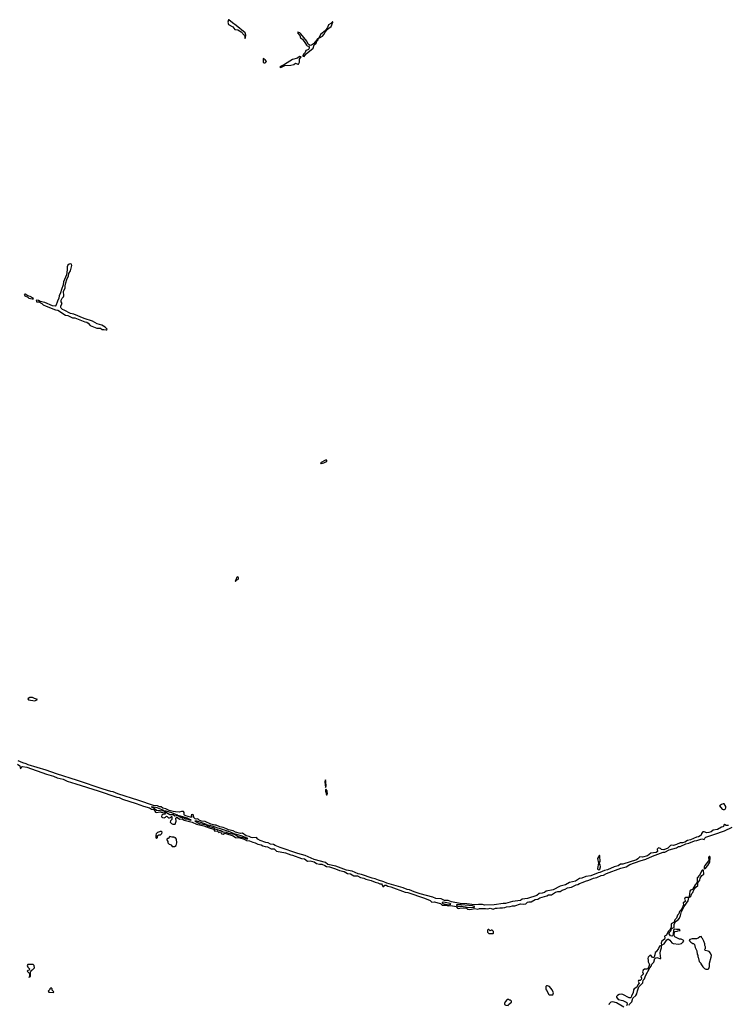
# Model space of a CAD drawing. Extents: x 2769579 to 2883812, y 684207 to 828660.
# Tile 501 of 505: x 2858824 to 2870934, y 793160 to 810010. Entities that reach past the tile are written whole.
import ezdxf

# ---------------------------------------------------------------- set-up
doc = ezdxf.new("R2010")
doc.units = 0

msp = doc.modelspace()

# ---------------------------------------------------------------- linework, layer by layer
at = {"layer": '0CON02XD'}
for points in [[(2862685, 809690), (2862691, 809705), (2862692, 809745), (2862682, 809785), (2862531, 809911), (2862465, 809955), (2862405, 810010), (2862395, 810008), (2862386, 809965), (2862400, 809930), (2862469, 809885), (2862505, 809842), (2862555, 809836), (2862615, 809803), (2862664, 809744), (2862674, 809725), (2862674, 809694), (2862685, 809690)], [(2863955, 809702), (2864005, 809729), (2864029, 809755), (2864051, 809799), (2864090, 809850), (2864154, 809895), (2864183, 809965), (2864180, 809975), (2864175, 809976), (2864147, 809943), (2864110, 809920), (2864091, 809879), (2864049, 809821), (2863977, 809763), (2863957, 809725), (2863950, 809705), (2863955, 809702)], [(2863695, 809380), (2863727, 809423), (2863846, 809524), (2863863, 809577), (2863895, 809606), (2863910, 809640), (2863933, 809665), (2863940, 809690), (2863948, 809698), (2863915, 809673), (2863852, 809599), (2863815, 809572), (2863795, 809569), (2863762, 809592), (2863736, 809645), (2863635, 809770), (2863618, 809785), (2863582, 809798), (2863578, 809785), (2863618, 809738), (2863627, 809697), (2863665, 809674), (2863716, 809605), (2863731, 809575), (2863744, 809564), (2863767, 809557), (2863780, 809540), (2863780, 809525), (2863768, 809502), (2863755, 809492), (2863721, 809485), (2863710, 809450), (2863685, 809425), (2863668, 809395), (2863668, 809385), (2863695, 809380)], [(2863005, 809269), (2863025, 809274), (2863050, 809295), (2863027, 809325), (2862993, 809347), (2862989, 809285), (2863005, 809269)], [(2863295, 809194), (2863364, 809226), (2863466, 809234), (2863515, 809246), (2863545, 809266), (2863585, 809249), (2863595, 809250), (2863612, 809285), (2863611, 809335), (2863640, 809375), (2863615, 809378), (2863576, 809354), (2863493, 809327), (2863358, 809242), (2863278, 809205), (2863280, 809195), (2863295, 809194)], [(2860305, 804700), (2860315, 804703), (2860322, 804715), (2860289, 804749), (2860231, 804781), (2860152, 804805), (2860069, 804849), (2859928, 804895), (2859752, 804972), (2859695, 804982), (2859585, 805041), (2859555, 805051), (2859532, 805072), (2859527, 805085), (2859529, 805115), (2859552, 805155), (2859535, 805182), (2859535, 805210), (2859552, 805245), (2859574, 805266), (2859578, 805282), (2859571, 805365), (2859600, 805415), (2859600, 805455), (2859613, 805505), (2859631, 805565), (2859660, 805625), (2859663, 805667), (2859693, 805715), (2859716, 805805), (2859708, 805825), (2859695, 805834), (2859672, 805828), (2859650, 805810), (2859639, 805781), (2859638, 805731), (2859623, 805645), (2859576, 805525), (2859567, 805474), (2859537, 805395), (2859524, 805335), (2859500, 805285), (2859495, 805242), (2859468, 805192), (2859445, 805114), (2859434, 805106), (2859385, 805112), (2859255, 805168), (2859177, 805187), (2859146, 805206), (2859115, 805212), (2859103, 805205), (2859113, 805183), (2859151, 805181), (2859202, 805152), (2859223, 805133), (2859275, 805108), (2859435, 805042), (2859477, 805037), (2859605, 804956), (2859645, 804949), (2859725, 804909), (2859768, 804908), (2859852, 804872), (2859941, 804841), (2859975, 804835), (2859998, 804818), (2860029, 804779), (2860145, 804732), (2860205, 804729), (2860235, 804711), (2860265, 804711), (2860305, 804700)], [(2859035, 805231), (2859055, 805233), (2859060, 805235), (2859052, 805245), (2859005, 805273), (2858965, 805286), (2858915, 805314), (2858901, 805309), (2858911, 805285), (2858961, 805261), (2858980, 805245), (2859035, 805231)], [(2863985, 802414), (2864029, 802425), (2864065, 802443), (2864078, 802455), (2864078, 802465), (2864066, 802475), (2864055, 802474), (2863972, 802425), (2863976, 802416), (2863985, 802414)], [(2862515, 800398), (2862525, 800402), (2862530, 800420), (2862555, 800428), (2862569, 800441), (2862571, 800455), (2862565, 800470), (2862555, 800473), (2862535, 800462), (2862528, 800438), (2862530, 800420), (2862515, 800416), (2862512, 800405), (2862515, 800398)], [(2859085, 798354), (2859127, 798377), (2859075, 798391), (2859045, 798409), (2858995, 798409), (2858966, 798394), (2858964, 798385), (2858975, 798372), (2859085, 798354)], [(2858785, 797268), (2858825, 797243), (2858835, 797190), (2858858, 797222), (2858871, 797229), (2858945, 797219), (2859285, 797100), (2859405, 797065), (2859465, 797037), (2859565, 797012), (2859635, 796980), (2859785, 796935), (2860166, 796816), (2860485, 796704), (2860525, 796698), (2860585, 796672), (2860818, 796598), (2860940, 796550), (2861045, 796522), (2861082, 796502), (2861121, 796491), (2861146, 796446), (2861168, 796442), (2861215, 796456), (2861275, 796444), (2861301, 796435), (2861314, 796424), (2861315, 796412), (2861275, 796407), (2861256, 796395), (2861251, 796375), (2861257, 796365), (2861266, 796356), (2861299, 796351), (2861319, 796361), (2861335, 796380), (2861350, 796375), (2861373, 796353), (2861385, 796352), (2861404, 796356), (2861422, 796375), (2861430, 796375), (2861430, 796325), (2861402, 796298), (2861400, 796275), (2861420, 796255), (2861443, 796243), (2861485, 796240), (2861502, 796295), (2861498, 796345), (2861505, 796358), (2861525, 796359), (2861560, 796330), (2861605, 796333), (2861641, 796311), (2861777, 796277), (2861852, 796242), (2861975, 796214), (2862065, 796178), (2862125, 796161), (2862139, 796155), (2862165, 796124), (2862205, 796130), (2862233, 796103), (2862255, 796111), (2862265, 796108), (2862274, 796084), (2862286, 796076), (2862305, 796074), (2862334, 796086), (2862352, 796085), (2862476, 796046), (2862515, 796012), (2862589, 796009), (2862665, 795986), (2862705, 795964), (2862755, 795959), (2862815, 795933), (2862855, 795925), (2862902, 795901), (2862955, 795889), (2862985, 795870), (2863025, 795858), (2863063, 795855), (2863129, 795819), (2863178, 795818), (2863198, 795805), (2863220, 795780), (2863375, 795752), (2863465, 795717), (2863495, 795713), (2863644, 795654), (2863697, 795647), (2863750, 795610), (2863795, 795616), (2863865, 795599), (2863905, 795572), (2863955, 795559), (2863996, 795556), (2864048, 795538), (2864075, 795519), (2864125, 795511), (2864231, 795481), (2864295, 795452), (2864375, 795430), (2864435, 795400), (2864484, 795394), (2864545, 795356), (2864605, 795359), (2864655, 795331), (2864715, 795321), (2864745, 795304), (2864838, 795278), (2864905, 795248), (2864951, 795241), (2864985, 795223), (2865015, 795220), (2865028, 795205), (2865031, 795185), (2865040, 795175), (2865055, 795178), (2865073, 795197), (2865097, 795197), (2865125, 795180), (2865175, 795171), (2865420, 795080), (2865465, 795071), (2865750, 794975), (2865846, 794935), (2865875, 794908), (2865915, 794915), (2866023, 794885), (2866056, 794856), (2866115, 794858), (2866155, 794843), (2866195, 794849), (2866265, 794840), (2866295, 794831), (2866314, 794804), (2866325, 794800), (2866355, 794808), (2866451, 794811), (2866469, 794805), (2866486, 794786), (2866515, 794780), (2866555, 794791), (2866615, 794797), (2866665, 794787), (2866695, 794799), (2866795, 794801), (2866834, 794794), (2866875, 794803), (2866925, 794790), (2866965, 794807), (2866995, 794803), (2867043, 794813), (2867085, 794810), (2867125, 794817), (2867155, 794830), (2867215, 794832), (2867255, 794848), (2867295, 794846), (2867395, 794877), (2867447, 794873), (2867483, 794877), (2867513, 794907), (2867535, 794915), (2867575, 794912), (2867645, 794956), (2867692, 794958), (2867725, 794981), (2867845, 795014), (2867875, 795032), (2867927, 795033), (2867995, 795081), (2868035, 795091), (2868075, 795091), (2868105, 795114), (2868160, 795130), (2868197, 795155), (2868265, 795166), (2868345, 795206), (2868377, 795213), (2868405, 795229), (2868465, 795249), (2868505, 795270), (2868565, 795282), (2868645, 795320), (2868698, 795332), (2868775, 795364), (2868815, 795368), (2868865, 795400), (2869113, 795487), (2869205, 795514), (2869268, 795552), (2869445, 795618), (2869542, 795645), (2869655, 795698), (2869835, 795761), (2869866, 795764), (2869937, 795803), (2870065, 795840), (2870101, 795859), (2870125, 795862), (2870225, 795908), (2870275, 795918), (2870372, 795958), (2870415, 795962), (2870495, 795993), (2870535, 795982), (2870548, 796005), (2870569, 796021), (2870705, 796067), (2870885, 796131), (2871015, 796191)], [(2870955, 796222), (2870915, 796219), (2870883, 796237), (2870875, 796230), (2870870, 796205), (2870858, 796195), (2870835, 796189), (2870765, 796151), (2870691, 796139), (2870655, 796112), (2870615, 796098), (2870586, 796096), (2870535, 796110), (2870515, 796109), (2870490, 796085), (2870488, 796055), (2870443, 796025), (2870405, 796019), (2870305, 795972), (2870255, 795963), (2870206, 795934), (2870165, 795924), (2870125, 795922), (2870065, 795893), (2870015, 795878), (2869975, 795882), (2869960, 795875), (2869915, 795830), (2869845, 795804), (2869808, 795808), (2869788, 795828), (2869754, 795836), (2869734, 795815), (2869737, 795775), (2869715, 795759), (2869624, 795746), (2869567, 795703), (2869485, 795676), (2869438, 795682), (2869403, 795647), (2869378, 795632), (2869145, 795560), (2869105, 795560), (2869065, 795528), (2868995, 795512), (2868885, 795459), (2868832, 795448), (2868755, 795418), (2868725, 795411), (2868600, 795360), (2868515, 795350), (2868445, 795316), (2868405, 795313), (2868386, 795304), (2868335, 795267), (2868233, 795247), (2868166, 795204), (2868075, 795180), (2867955, 795119), (2867835, 795099), (2867804, 795076), (2867765, 795061), (2867715, 795056), (2867675, 795021), (2867515, 794970), (2867425, 794960), (2867395, 794938), (2867255, 794920), (2867135, 794886), (2867095, 794888), (2866946, 794864), (2866776, 794854), (2866745, 794866), (2866675, 794866), (2866605, 794864), (2866475, 794880), (2866360, 794885), (2866216, 794914), (2866155, 794934), (2866095, 794934), (2866035, 794967), (2865945, 794973), (2865895, 794992), (2865675, 795053), (2865574, 795084), (2865495, 795119), (2865456, 795126), (2865385, 795151), (2865105, 795233), (2865055, 795254), (2864962, 795282), (2864905, 795309), (2864855, 795320), (2864675, 795382), (2864615, 795394), (2864515, 795436), (2864418, 795458), (2864235, 795526), (2864095, 795555), (2864055, 795584), (2863865, 795640), (2863707, 795707), (2863585, 795740), (2863284, 795844), (2863197, 795875), (2863166, 795896), (2863115, 795901), (2863074, 795924), (2863035, 795931), (2862942, 795965), (2862902, 795985), (2862875, 796017), (2862815, 796010), (2862785, 796014), (2862752, 796032), (2862698, 796045), (2862635, 796087), (2862605, 796084), (2862515, 796106), (2862475, 796127), (2862398, 796145), (2862365, 796163), (2862305, 796183), (2862248, 796195), (2862186, 796226), (2862165, 796226), (2862095, 796244), (2861997, 796287), (2861938, 796295), (2861895, 796314), (2861875, 796332), (2861845, 796328), (2861825, 796333), (2861802, 796355), (2861797, 796397), (2861785, 796410), (2861760, 796405), (2861768, 796365), (2861745, 796360), (2861665, 796383), (2861643, 796395), (2861638, 796405), (2861640, 796445), (2861627, 796457), (2861595, 796462), (2861555, 796450), (2861488, 796452), (2861451, 796459), (2861384, 796474), (2861324, 796504), (2861275, 796514), (2861245, 796540), (2861215, 796539), (2861185, 796556), (2861115, 796562), (2860865, 796648), (2860501, 796761), (2860425, 796796), (2860385, 796800), (2860255, 796839), (2859815, 796989), (2859455, 797103), (2859275, 797168), (2858969, 797259), (2858936, 797276), (2858875, 797293), (2858796, 797326)], [(2864055, 796872), (2864066, 796895), (2864064, 796974), (2864055, 797002), (2864044, 796965), (2864055, 796872)], [(2864075, 796746), (2864085, 796746), (2864092, 796765), (2864084, 796785), (2864083, 796815), (2864065, 796843), (2864055, 796830), (2864055, 796805), (2864066, 796775), (2864066, 796755), (2864075, 796746)], [(2861755, 796312), (2861760, 796315), (2861718, 796328), (2861690, 796345), (2861575, 796382), (2861530, 796390), (2861530, 796395), (2861510, 796405), (2861428, 796435), (2861330, 796465), (2861290, 796470), (2861290, 796475), (2861175, 796524), (2861085, 796540), (2861080, 796535), (2861127, 796517), (2861165, 796484), (2861290, 796470), (2861290, 796465), (2861310, 796460), (2861395, 796411), (2861450, 796410), (2861477, 796387), (2861522, 796392), (2861575, 796362), (2861631, 796351), (2861660, 796335), (2861684, 796334), (2861730, 796315), (2861755, 796312)], [(2870885, 796493), (2870895, 796500), (2870908, 796525), (2870908, 796545), (2870878, 796588), (2870865, 796590), (2870835, 796578), (2870800, 796555), (2870845, 796502), (2870864, 796494), (2870885, 796493)], [(2862705, 795992), (2862725, 795992), (2862730, 795995), (2862718, 796005), (2862612, 796045), (2862497, 796077), (2862432, 796105), (2862258, 796165), (2862214, 796174), (2862125, 796206), (2862020, 796230), (2862020, 796235), (2861995, 796246), (2861855, 796292), (2861820, 796295), (2861895, 796257), (2862020, 796230), (2862020, 796225), (2862040, 796215), (2862145, 796180), (2862165, 796164), (2862280, 796130), (2862305, 796111), (2862358, 796108), (2862395, 796091), (2862492, 796072), (2862535, 796047), (2862564, 796034), (2862671, 796011), (2862705, 795992)], [(2861165, 796000), (2861180, 796015), (2861180, 796045), (2861185, 796050), (2861195, 796050), (2861205, 796060), (2861235, 796060), (2861258, 796082), (2861260, 796105), (2861248, 796118), (2861225, 796120), (2861218, 796112), (2861185, 796100), (2861160, 796075), (2861153, 796055), (2861153, 796015), (2861165, 796000)], [(2861475, 795860), (2861500, 795875), (2861512, 795925), (2861510, 795985), (2861488, 796008), (2861475, 796010), (2861465, 796020), (2861435, 796020), (2861395, 796030), (2861365, 796000), (2861355, 796000), (2861340, 795985), (2861340, 795975), (2861360, 795945), (2861360, 795925), (2861382, 795902), (2861418, 795888), (2861420, 795875), (2861432, 795862), (2861475, 795860)], [(2868735, 795464), (2868753, 795475), (2868762, 795515), (2868758, 795545), (2868740, 795575), (2868757, 795605), (2868753, 795693), (2868745, 795710), (2868710, 795655), (2868730, 795575), (2868712, 795485), (2868715, 795473), (2868735, 795464)], [(2870545, 795480), (2870565, 795494), (2870600, 795535), (2870636, 795595), (2870642, 795675), (2870635, 795687), (2870625, 795687), (2870613, 795675), (2870620, 795635), (2870612, 795615), (2870547, 795535), (2870540, 795515), (2870540, 795485), (2870545, 795480)], [(2870285, 794992), (2870307, 795013), (2870324, 795056), (2870343, 795075), (2870362, 795118), (2870394, 795166), (2870432, 795195), (2870431, 795239), (2870462, 795285), (2870469, 795321), (2870495, 795363), (2870530, 795385), (2870528, 795458), (2870502, 795455), (2870458, 795372), (2870420, 795325), (2870420, 795275), (2870412, 795238), (2870381, 795205), (2870346, 795134), (2870336, 795124), (2870305, 795113), (2870292, 795098), (2870280, 795005), (2870285, 794992)], [(2869815, 794172), (2869853, 794197), (2869900, 794265), (2869915, 794277), (2869926, 794276), (2869949, 794259), (2869982, 794212), (2870005, 794200), (2870105, 794192), (2870147, 794203), (2870165, 794220), (2870180, 794225), (2870180, 794235), (2870190, 794245), (2870178, 794258), (2870142, 794272), (2870115, 794272), (2870035, 794312), (2870028, 794325), (2870022, 794348), (2870030, 794395), (2870043, 794407), (2870077, 794413), (2870085, 794420), (2870128, 794422), (2870115, 794440), (2870065, 794440), (2870035, 794448), (2870014, 794436), (2870010, 794355), (2869997, 794333), (2869985, 794327), (2869961, 794331), (2869939, 794365), (2869943, 794397), (2869968, 794415), (2869980, 794455), (2870027, 794473), (2870027, 794525), (2870047, 794575), (2870092, 794605), (2870114, 794636), (2870135, 794680), (2870152, 794748), (2870198, 794832), (2870265, 794928), (2870278, 794988), (2870222, 794988), (2870205, 794978), (2870202, 794962), (2870216, 794924), (2870207, 794913), (2870181, 794899), (2870183, 794865), (2870159, 794805), (2870139, 794771), (2870113, 794747), (2870102, 794708), (2870081, 794685), (2870064, 794636), (2870038, 794605), (2870024, 794566), (2869971, 794539), (2869971, 794479), (2869958, 794442), (2869922, 794405), (2869894, 794346), (2869861, 794325), (2869864, 794295), (2869858, 794275), (2869809, 794235), (2869804, 794206), (2869808, 794178), (2869815, 794172)], [(2866165, 794864), (2866200, 794875), (2866190, 794885), (2866075, 794908), (2866052, 794905), (2866054, 794895), (2866065, 794887), (2866165, 794864)], [(2866512, 794818), (2866605, 794824), (2866610, 794825), (2866610, 794835), (2866575, 794844), (2866315, 794866), (2866292, 794858), (2866325, 794842), (2866385, 794841), (2866412, 794832), (2866455, 794830), (2866512, 794818)], [(2866925, 794370), (2866930, 794375), (2866930, 794405), (2866908, 794428), (2866895, 794430), (2866888, 794422), (2866875, 794420), (2866855, 794440), (2866845, 794440), (2866832, 794428), (2866830, 794395), (2866855, 794370), (2866925, 794370)], [(2870605, 793760), (2870617, 793773), (2870628, 793805), (2870628, 793865), (2870660, 793965), (2870663, 793995), (2870645, 794038), (2870625, 794062), (2870605, 794072), (2870552, 794082), (2870550, 794105), (2870560, 794115), (2870560, 794145), (2870550, 794165), (2870547, 794197), (2870532, 794242), (2870507, 794287), (2870490, 794305), (2870490, 794315), (2870485, 794320), (2870463, 794317), (2870435, 794292), (2870405, 794282), (2870335, 794278), (2870293, 794267), (2870282, 794252), (2870310, 794225), (2870345, 794200), (2870355, 794200), (2870370, 794185), (2870383, 794133), (2870410, 794075), (2870420, 794015), (2870430, 794005), (2870430, 793975), (2870437, 793967), (2870452, 793892), (2870480, 793865), (2870480, 793855), (2870515, 793800), (2870545, 793770), (2870565, 793760), (2870605, 793760)], [(2869254, 793145), (2869259, 793165), (2869297, 793203), (2869316, 793265), (2869367, 793313), (2869388, 793342), (2869397, 793393), (2869422, 793458), (2869488, 793525), (2869491, 793575), (2869519, 793595), (2869532, 793649), (2869606, 793784), (2869630, 793810), (2869644, 793846), (2869678, 793882), (2869696, 793944), (2869708, 793955), (2869725, 793959), (2869777, 793943), (2869798, 793945), (2869784, 794035), (2869790, 794075), (2869808, 794125), (2869808, 794168), (2869776, 794154), (2869757, 794113), (2869715, 794059), (2869700, 794045), (2869696, 794005), (2869675, 793957), (2869655, 793960), (2869625, 793999), (2869606, 793994), (2869581, 793965), (2869576, 793945), (2869582, 793915), (2869578, 793885), (2869600, 793840), (2869592, 793808), (2869566, 793764), (2869555, 793760), (2869515, 793764), (2869494, 793746), (2869481, 793715), (2869494, 793685), (2869491, 793675), (2869453, 793635), (2869464, 793605), (2869462, 793585), (2869445, 793570), (2869413, 793565), (2869411, 793555), (2869425, 793522), (2869401, 793495), (2869388, 793455), (2869339, 793425), (2869330, 793405), (2869325, 793355), (2869295, 793305), (2869288, 793282), (2869275, 793271), (2869252, 793272), (2869145, 793328), (2869125, 793332), (2869085, 793328), (2869055, 793312), (2869040, 793295), (2869038, 793285), (2869064, 793244), (2869145, 793226), (2869215, 793193), (2869222, 793165), (2869207, 793133)], [(2858985, 793620), (2858990, 793630), (2859010, 793635), (2859010, 793715), (2859020, 793725), (2859022, 793738), (2859035, 793750), (2859045, 793750), (2859080, 793785), (2859080, 793795), (2859070, 793805), (2859070, 793825), (2859055, 793840), (2858965, 793840), (2858950, 793825), (2858962, 793795), (2858990, 793765), (2858988, 793742), (2858965, 793740), (2858950, 793725), (2858990, 793685), (2858990, 793630), (2858980, 793625), (2858985, 793620)], [(2867885, 793320), (2867945, 793322), (2867957, 793355), (2867935, 793410), (2867890, 793465), (2867855, 793478), (2867840, 793475), (2867830, 793465), (2867830, 793415), (2867840, 793405), (2867872, 793332), (2867885, 793320)], [(2859405, 793360), (2859410, 793375), (2859382, 793402), (2859380, 793425), (2859365, 793440), (2859352, 793438), (2859340, 793425), (2859338, 793412), (2859310, 793385), (2859325, 793370), (2859405, 793360)], [(2867185, 793140), (2867190, 793155), (2867240, 793195), (2867240, 793215), (2867225, 793230), (2867203, 793233), (2867195, 793240), (2867165, 793240), (2867132, 793205), (2867118, 793175), (2867118, 793158), (2867143, 793143), (2867185, 793140)], [(2869165, 793110), (2869035, 793186), (2868975, 793200), (2868943, 793197), (2868912, 793168), (2868907, 793153)]]:
    msp.add_lwpolyline(points, dxfattribs=at)

doc.saveas('drawing.dxf')
